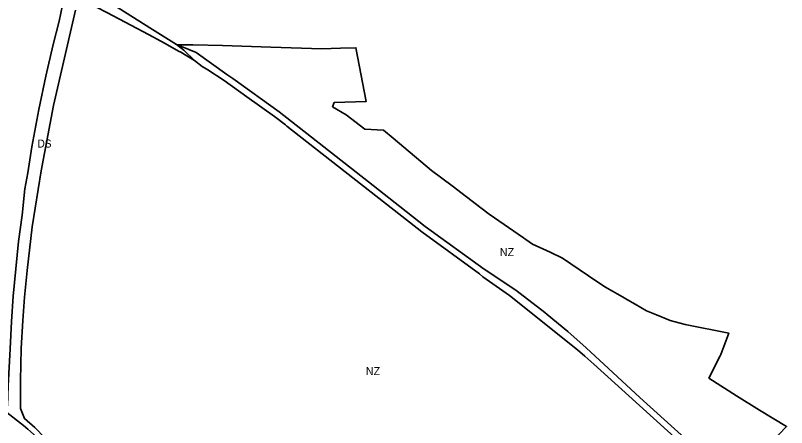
# Model space of a CAD drawing. Extents: x -650451 to -642268, y -1075216 to -1066610.
# Drawn here: x -645357 to -643911, y -1072480 to -1071706 of the extents above; entities that cross this region are included whole.
import ezdxf

# ---------------------------------------------------------------- set-up
doc = ezdxf.new("R2010")
doc.units = 0
doc.header["$LTSCALE"] = 6
doc.layers.add('1', color=7, linetype='Continuous', lineweight=35)
doc.layers.add('2', color=7, linetype='Continuous')
doc.layers.add('3', color=7, linetype='Continuous')

msp = doc.modelspace()

# ---------------------------------------------------------------- linework, layer by layer
at = {"layer": '1'}
for points in [[(-645178.39, -1071683.7), (-645234.64, -1071657.39), (-645235.79, -1071663.7), (-645236.73, -1071667.33), (-645237.88, -1071671.74), (-645238.36, -1071673.59), (-645228.03, -1071679.14), (-645184.39, -1071701.42), (-645107.59, -1071742.2), (-645076.29, -1071759.34), (-645051.24, -1071773.29), (-645046.94, -1071775.69), (-645021.3, -1071791.05)], [(-645596.405, -1072296.114), (-645579.217, -1072312.425), (-645577.33, -1072312.704), (-645547.593, -1072340.827), (-645515.437, -1072363.447), (-645488.64, -1072376.782), (-645448.831, -1072394.325), (-645414.631, -1072411.611), (-645387.894, -1072427.453), (-645372.228, -1072438.764), (-645370.624, -1072401.447), (-645366.951, -1072331.609), (-645364.435, -1072280.268), (-645361.317, -1072232.824), (-645351.358, -1072130.815), (-645344.819, -1072081.225), (-645339.455, -1072031.565), (-645334.118, -1072001.954), (-645326.343, -1071952.807), (-645313.153, -1071883.081), (-645300.076, -1071820.179), (-645286.175, -1071761.228), (-645274.868, -1071717.176), (-645269.077, -1071687.396)], [(-645054.89, -1071761.24), (-645105.35, -1071729.56), (-645171.39, -1071688.09), (-645178.39, -1071683.7)], [(-645265.009, -1072538.358), (-645272.276, -1072530.154), (-645302.303, -1072499.014), (-645320.805, -1072479.495), (-645339.904, -1072462.677), (-645347.551, -1072443.527), (-645347.677, -1072391.355), (-645346.62, -1072330.914), (-645343.458, -1072278.998), (-645339.908, -1072235.158), (-645335.367, -1072185.207), (-645325.498, -1072102.789), (-645309.01, -1071998.147), (-645285.617, -1071875.733), (-645244.798, -1071696.585)], [(-643939.76, -1072507.17), (-643911.4, -1072477.79), (-643962.35, -1072446.57), (-644005.2, -1072420.18), (-644057.02, -1072386.8), (-644035.95, -1072344.89), (-644034.88, -1072342.77), (-644019.94, -1072302.25), (-644101.48, -1072286.42), (-644129.73, -1072278.62), (-644144.7, -1072272.46), (-644155.11, -1072268.18), (-644174.14, -1072260.35), (-644195.36, -1072248.24), (-644209.79, -1072240), (-644219.27, -1072234.59), (-644229.3, -1072228.86), (-644237.89, -1072223.97), (-644252.19, -1072215.8), (-644282.82, -1072194.79), (-644331.21, -1072161.61), (-644354.59, -1072150.72), (-644387.87, -1072135.21), (-644400.09, -1072126.74), (-644403.99, -1072124.04), (-644404.59, -1072123.62), (-644468.76, -1072079.12), (-644484.33, -1072067.33), (-644538.56, -1072026.26), (-644576.94, -1071997.2), (-644649.2, -1071936.86), (-644667.01, -1071922), (-644701.98, -1071919.78), (-644737.18, -1071893.03), (-644762.43, -1071877.62), (-644759.41, -1071869.78), (-644699.86, -1071868.02), (-644718.82, -1071767.24), (-644747.92, -1071768.12), (-644782.52, -1071769.17), (-644878.41, -1071766.06), (-644968.67, -1071763.13), (-645024.33, -1071761.91), (-645049.34, -1071761.36), (-645054.89, -1071761.24)], [(-645054.89, -1071761.24), (-645041.13, -1071771.8), (-645037.7, -1071775.14), (-645024.29, -1071788.14), (-645021.3, -1071791.05)], [(-645054.89, -1071761.24), (-645032.12, -1071770.35), (-645018.25, -1071775.91), (-644960.64, -1071817.09), (-644949.54, -1071825.04), (-644862.66, -1071887.21), (-644695.23, -1072018.87), (-644636.46, -1072065.09), (-644588.85, -1072102.53), (-644478.48, -1072182.31), (-644419.24, -1072221.55), (-644364.37, -1072263.96), (-644360.49, -1072267.17), (-644321.52, -1072299.46), (-644287.37, -1072330.05), (-644186.79, -1072422.99), (-644069.52, -1072528.88), (-644060.18, -1072537.75), (-644000.81, -1072594.17), (-643970.07, -1072628.8), (-643963.42, -1072626.24), (-643960.87, -1072624.65)], [(-645021.3, -1071791.05), (-645006.76, -1071802.39), (-644999.75, -1071806.6), (-644996.62, -1071808.6), (-644965.77, -1071828.29), (-644923.07, -1071858.92), (-644871.18, -1071896.16), (-644850.99, -1071912), (-644848.51, -1071913.94), (-644782.12, -1071966.02), (-644704.85, -1072026.63), (-644595.43, -1072112.45), (-644487.07, -1072191.01), (-644480.98, -1072196.8), (-644431.08, -1072231.95), (-644303.63, -1072333.96), (-644289.42, -1072345.33), (-644272.87, -1072360.39), (-644121.7, -1072497.82), (-644109.86, -1072508.89), (-644053.21, -1072561.84)], [(-645249.9, -1072561.25), (-645271.74, -1072539.96), (-645290.76, -1072520.92), (-645333.62, -1072482.33), (-645342.284, -1072475.625), (-645399.77, -1072431.12), (-645434.19, -1072410.67), (-645437.6, -1072408.64), (-645438.64, -1072408.1), (-645519.57, -1072366.3), (-645528.27, -1072360.53), (-645531.65, -1072358.29), (-645532.07, -1072358.01), (-645547.72, -1072346.19), (-645564.4, -1072328.61), (-645596.405, -1072296.114)]]:
    msp.add_lwpolyline(points, dxfattribs=at)

# ---------------------------------------------------------------- texts
at = {"layer": '2'}
for p in [(-644448.925, -1072158.002), (-644700.146, -1072381.145)]:
    msp.add_text('NZ', height=15, dxfattribs=at).set_placement(p)
at = {"layer": '3', "width": 0.95}
msp.add_text('DS', height=15, dxfattribs=at).set_placement((-645315.896, -1071954.275))

doc.saveas('drawing.dxf')
